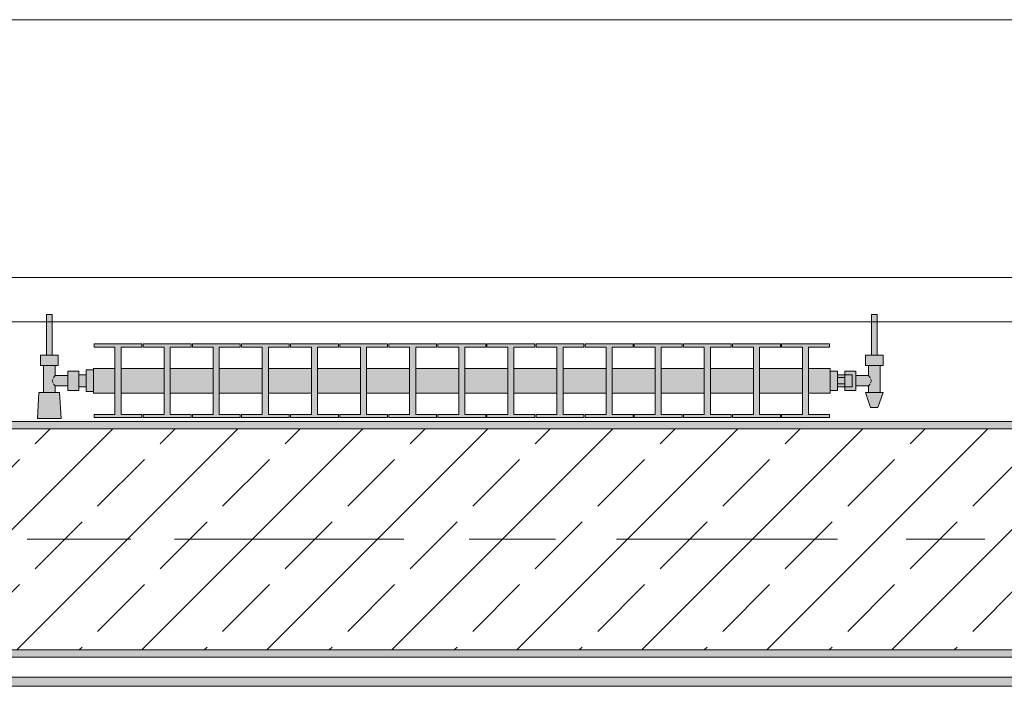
# Model space of a CAD drawing. Header units: metres. Extents: x -3.6 to 84.5, y -11 to 16.8.
# Tile 368 of 389: x 55.77 to 57.106, y 12.95 to 13.855. Entities that reach past the tile are written whole.
import ezdxf

# ---------------------------------------------------------------- set-up
doc = ezdxf.new("R2010")
doc.units = ezdxf.units.M
doc.header["$MEASUREMENT"] = 0
doc.linetypes.add('Achse', pattern=[0.2, 0.1, -0.05, 0, -0.05])
doc.linetypes.add('Strichlinie doppelt', pattern=[0.546806, 0.264583, -0.105833, 0.070556, -0.105833])
for name, color, linetype in [('451 - Universal.Achsen Raster', 7, 'Continuous'), ('604 - Struktur.Wand Aussen', 7, 'Continuous'), ('608 - Struktur.Träger', 7, 'Continuous'), ('801 - HKLSE.Heizung_ Klima_ Lüftung', 7, 'Continuous'), ('Neubau_653 - Abdeckung.TB Verkofferung', 7, 'Continuous')]:
    doc.layers.add(name, color=color, linetype=linetype)
pattern_1 = [(45, (0, 0), (-0.01767767, 0.01767767), [0, -0.025])]

msp = doc.modelspace()

# ---------------------------------------------------------------- hatches: boundary and pattern name
at = {"layer": '608 - Struktur.Träger', "linetype": 'Continuous', "lineweight": 0, "true_color": 0x000000}
h = msp.add_hatch(dxfattribs=at)
h.set_pattern_fill('Beton__Stahlbeton_0001', color=18, style=0, pattern_type=2)
h.set_pattern_definition([(45, (0, 0), (-0.08485281, 0.08485281), []), (45, (-0.04243, 0.04243), (-0.08485281, 0.08485281), [0.09, -0.03])])
h.paths.add_polyline_path([(50.78, 13), (51.09, 13), (54.37, 13), (54.69, 13), (57.97, 13), (58.29, 13), (61.57, 13), (61.88, 13), (61.88, 13.3), (61.57, 13.3), (58.29, 13.3), (57.97, 13.3), (54.69, 13.3), (54.37, 13.3), (51.09, 13.3), (50.78, 13.3)])
h = msp.add_hatch(dxfattribs=at)
h.set_pattern_fill('Gips_0001', color=18, style=0, pattern_type=2)
h.set_pattern_definition(pattern_1)
h.paths.add_polyline_path([(54.69, 13.3), (57.97, 13.3), (57.97, 13.31), (54.69, 13.31)])
h = msp.add_hatch(dxfattribs=at)
h.set_pattern_fill('Gips_0001', color=18, style=0, pattern_type=2)
h.set_pattern_definition(pattern_1)
h.paths.add_polyline_path([(54.69, 12.99), (57.97, 12.99), (57.97, 13), (54.69, 13)])
at = {"layer": '801 - HKLSE.Heizung_ Klima_ Lüftung', "linetype": 'Continuous', "lineweight": 0, "true_color": 0x3a3a3a}
for points in [[(55.87, 13.3503), (55.87, 13.3797), (55.86, 13.3797), (55.86, 13.373), (55.85, 13.373), (55.85, 13.378), (55.835, 13.378), (55.835, 13.372), (55.818, 13.372), (55.818, 13.386), (55.822, 13.386), (55.822, 13.4), (55.814, 13.4), (55.814, 13.455), (55.806, 13.455), (55.806, 13.4), (55.798, 13.4), (55.798, 13.386), (55.802, 13.386), (55.802, 13.349), (55.796, 13.349), (55.794, 13.314), (55.826, 13.314), (55.824, 13.349), (55.818, 13.349), (55.818, 13.358), (55.835, 13.358), (55.835, 13.352), (55.85, 13.352), (55.85, 13.357), (55.86, 13.357), (55.86, 13.3503)], [(56.87, 13.352), (56.88, 13.352), (56.88, 13.357), (56.89, 13.357), (56.89, 13.352), (56.905, 13.352), (56.905, 13.358), (56.922, 13.358), (56.922, 13.349), (56.918, 13.349), (56.925, 13.329), (56.935, 13.329), (56.942, 13.349), (56.938, 13.349), (56.938, 13.386), (56.942, 13.386), (56.942, 13.4), (56.934, 13.4), (56.934, 13.455), (56.926, 13.455), (56.926, 13.4), (56.918, 13.4), (56.918, 13.386), (56.922, 13.386), (56.922, 13.372), (56.905, 13.372), (56.905, 13.378), (56.89, 13.378), (56.89, 13.373), (56.88, 13.373), (56.88, 13.378), (56.87, 13.378)], [(55.87, 13.3817), (55.87, 13.3483), (55.8992, 13.3483), (55.8992, 13.3192), (55.8708, 13.3192), (55.8708, 13.315), (55.9358, 13.315), (55.9358, 13.3192), (55.9075, 13.3192), (55.9075, 13.3483), (55.9658, 13.3483), (55.9658, 13.3192), (55.9375, 13.3192), (55.9375, 13.315), (56.0025, 13.315), (56.0025, 13.3192), (55.9742, 13.3192), (55.9742, 13.3483), (56.0325, 13.3483), (56.0325, 13.3192), (56.0042, 13.3192), (56.0042, 13.315), (56.0692, 13.315), (56.0692, 13.3192), (56.0408, 13.3192), (56.0408, 13.3483), (56.0992, 13.3483), (56.0992, 13.3192), (56.0708, 13.3192), (56.0708, 13.315), (56.1358, 13.315), (56.1358, 13.3192), (56.1075, 13.3192), (56.1075, 13.3483), (56.1658, 13.3483), (56.1658, 13.3192), (56.1375, 13.3192), (56.1375, 13.315), (56.2025, 13.315), (56.2025, 13.3192), (56.1742, 13.3192), (56.1742, 13.3483), (56.2325, 13.3483), (56.2325, 13.3192), (56.2042, 13.3192), (56.2042, 13.315), (56.2692, 13.315), (56.2692, 13.3192), (56.2408, 13.3192), (56.2408, 13.3483), (56.2992, 13.3483), (56.2992, 13.3192), (56.2708, 13.3192), (56.2708, 13.315), (56.3358, 13.315), (56.3358, 13.3192), (56.3075, 13.3192), (56.3075, 13.3483), (56.3658, 13.3483), (56.3658, 13.3192), (56.3375, 13.3192), (56.3375, 13.315), (56.4025, 13.315), (56.4025, 13.3192), (56.3742, 13.3192), (56.3742, 13.3483), (56.4325, 13.3483), (56.4325, 13.3192), (56.4042, 13.3192), (56.4042, 13.315), (56.4692, 13.315), (56.4692, 13.3192), (56.4408, 13.3192), (56.4408, 13.3483), (56.4992, 13.3483), (56.4992, 13.3192), (56.4708, 13.3192), (56.4708, 13.315), (56.5358, 13.315), (56.5358, 13.3192), (56.5075, 13.3192), (56.5075, 13.3483), (56.5658, 13.3483), (56.5658, 13.3192), (56.5375, 13.3192), (56.5375, 13.315), (56.6025, 13.315), (56.6025, 13.3192), (56.5742, 13.3192), (56.5742, 13.3483), (56.6325, 13.3483), (56.6325, 13.3192), (56.6042, 13.3192), (56.6042, 13.315), (56.6692, 13.315), (56.6692, 13.3192), (56.6408, 13.3192), (56.6408, 13.3483), (56.6992, 13.3483), (56.6992, 13.3192), (56.6708, 13.3192), (56.6708, 13.315), (56.7358, 13.315), (56.7358, 13.3192), (56.7075, 13.3192), (56.7075, 13.3483), (56.7658, 13.3483), (56.7658, 13.3192), (56.7375, 13.3192), (56.7375, 13.315), (56.8025, 13.315), (56.8025, 13.3192), (56.7742, 13.3192), (56.7742, 13.3483), (56.8325, 13.3483), (56.8325, 13.3192), (56.8042, 13.3192), (56.8042, 13.315), (56.8692, 13.315), (56.8692, 13.3192), (56.8408, 13.3192), (56.8408, 13.3483), (56.87, 13.3483), (56.87, 13.3817), (56.8408, 13.3817), (56.8408, 13.4108), (56.8692, 13.4108), (56.8692, 13.415), (56.8042, 13.415), (56.8042, 13.4108), (56.8325, 13.4108), (56.8325, 13.3817), (56.7742, 13.3817), (56.7742, 13.4108), (56.8025, 13.4108), (56.8025, 13.415), (56.7375, 13.415), (56.7375, 13.4108), (56.7658, 13.4108), (56.7658, 13.3817), (56.7075, 13.3817), (56.7075, 13.4108), (56.7358, 13.4108), (56.7358, 13.415), (56.6708, 13.415), (56.6708, 13.4108), (56.6992, 13.4108), (56.6992, 13.3817), (56.6408, 13.3817), (56.6408, 13.4108), (56.6692, 13.4108), (56.6692, 13.415), (56.6042, 13.415), (56.6042, 13.4108), (56.6325, 13.4108), (56.6325, 13.3817), (56.5742, 13.3817), (56.5742, 13.4108), (56.6025, 13.4108), (56.6025, 13.415), (56.5375, 13.415), (56.5375, 13.4108), (56.5658, 13.4108), (56.5658, 13.3817), (56.5075, 13.3817), (56.5075, 13.4108), (56.5358, 13.4108), (56.5358, 13.415), (56.4708, 13.415), (56.4708, 13.4108), (56.4992, 13.4108), (56.4992, 13.3817), (56.4408, 13.3817), (56.4408, 13.4108), (56.4692, 13.4108), (56.4692, 13.415), (56.4042, 13.415), (56.4042, 13.4108), (56.4325, 13.4108), (56.4325, 13.3817), (56.3742, 13.3817), (56.3742, 13.4108), (56.4025, 13.4108), (56.4025, 13.415), (56.3375, 13.415), (56.3375, 13.4108), (56.3658, 13.4108), (56.3658, 13.3817), (56.3075, 13.3817), (56.3075, 13.4108), (56.3358, 13.4108), (56.3358, 13.415), (56.2708, 13.415), (56.2708, 13.4108), (56.2992, 13.4108), (56.2992, 13.3817), (56.2408, 13.3817), (56.2408, 13.4108), (56.2692, 13.4108), (56.2692, 13.415), (56.2042, 13.415), (56.2042, 13.4108), (56.2325, 13.4108), (56.2325, 13.3817), (56.1742, 13.3817), (56.1742, 13.4108), (56.2025, 13.4108), (56.2025, 13.415), (56.1375, 13.415), (56.1375, 13.4108), (56.1658, 13.4108), (56.1658, 13.3817), (56.1075, 13.3817), (56.1075, 13.4108), (56.1358, 13.4108), (56.1358, 13.415), (56.0708, 13.415), (56.0708, 13.4108), (56.0992, 13.4108), (56.0992, 13.3817), (56.0408, 13.3817), (56.0408, 13.4108), (56.0692, 13.4108), (56.0692, 13.415), (56.0042, 13.415), (56.0042, 13.4108), (56.0325, 13.4108), (56.0325, 13.3817), (55.9742, 13.3817), (55.9742, 13.4108), (56.0025, 13.4108), (56.0025, 13.415), (55.9375, 13.415), (55.9375, 13.4108), (55.9658, 13.4108), (55.9658, 13.3817), (55.9075, 13.3817), (55.9075, 13.4108), (55.9358, 13.4108), (55.9358, 13.415), (55.8708, 13.415), (55.8708, 13.4108), (55.8992, 13.4108), (55.8992, 13.3817)]]:
    msp.add_hatch(color=250, dxfattribs=at).paths.add_polyline_path(points)
at = {"layer": 'Neubau_653 - Abdeckung.TB Verkofferung', "linetype": 'Continuous', "lineweight": 0, "true_color": 0x000000}
h = msp.add_hatch(dxfattribs=at)
h.set_pattern_fill('Gips_0001', color=18, style=0, pattern_type=2)
h.set_pattern_definition(pattern_1)
h.paths.add_polyline_path([(54.71, 12.9505), (58.055, 12.9505), (58.055, 12.963), (54.71, 12.963)])

# ---------------------------------------------------------------- linework, layer by layer
at = {"layer": '451 - Universal.Achsen Raster', "color": 160, "linetype": 'Strichlinie doppelt', "lineweight": 9, "true_color": 0x3232ff}
msp.add_line((64.935, 13.15), (-3.175, 13.15), dxfattribs=at)
at = {"layer": '604 - Struktur.Wand Aussen', "color": 7, "linetype": 'Continuous', "lineweight": 13}
for p, q in [((57.55, 13.855), (55.15, 13.855)), ((55.15, 13.445), (57.55, 13.445))]:
    msp.add_line(p, q, dxfattribs=at)
at = {"layer": '608 - Struktur.Träger', "color": 7, "linetype": 'Continuous', "lineweight": 13}
for p, q in [((50.78, 13.31), (61.88, 13.31)), ((57.97, 13.3), (54.69, 13.3)), ((50.78, 12.99), (61.88, 12.99))]:
    msp.add_line(p, q, dxfattribs=at)
at = {"layer": '608 - Struktur.Träger', "color": 7, "linetype": 'Continuous', "lineweight": 5}
for p, q in [((57.97, 13.31), (54.69, 13.31)), ((57.97, 12.99), (54.69, 12.99))]:
    msp.add_line(p, q, dxfattribs=at)
at = {"layer": '608 - Struktur.Träger', "color": 7, "linetype": 'Achse', "lineweight": 9}
msp.add_line((50.78, 13.15), (61.88, 13.15), dxfattribs=at)
at = {"layer": '608 - Struktur.Träger', "color": 7, "linetype": 'Continuous', "lineweight": 13, "flags": 128}
msp.add_lwpolyline([(61.88, 13), (61.57, 13), (58.29, 13), (57.97, 13), (54.69, 13), (54.37, 13), (51.09, 13), (50.78, 13)], dxfattribs=at)
at = {"layer": '801 - HKLSE.Heizung_ Klima_ Lüftung', "color": 7, "linetype": 'Continuous', "lineweight": 5, "true_color": 0xebebeb}
for p, q in [((55.8072, 13.455), (55.806, 13.455)), ((55.806, 13.455), (55.806, 13.4)), ((55.81, 13.455), (55.8072, 13.455)), ((55.8128, 13.455), (55.81, 13.455)), ((55.814, 13.455), (55.8128, 13.455)), ((55.814, 13.455), (55.814, 13.4)), ((56.926, 13.455), (56.9272, 13.455)), ((56.926, 13.455), (56.926, 13.4)), ((56.9272, 13.455), (56.93, 13.455)), ((56.93, 13.455), (56.9328, 13.455)), ((56.9328, 13.455), (56.934, 13.455)), ((56.934, 13.455), (56.934, 13.4)), ((55.8708, 13.415), (55.8708, 13.4108)), ((55.9358, 13.415), (55.8708, 13.415)), ((55.8708, 13.415), (55.8708, 13.4108)), ((55.8708, 13.4108), (55.8992, 13.4108)), ((55.8992, 13.4108), (55.8992, 13.3192)), ((55.9075, 13.3192), (55.9075, 13.4108)), ((55.9075, 13.4108), (55.9358, 13.4108)), ((55.9358, 13.4108), (55.9358, 13.415)), ((55.9375, 13.415), (55.9375, 13.4108)), ((56.0025, 13.415), (55.9375, 13.415)), ((55.9375, 13.415), (55.9375, 13.4108)), ((55.9375, 13.4108), (55.9658, 13.4108)), ((55.9658, 13.4108), (55.9658, 13.3192)), ((55.9742, 13.3192), (55.9742, 13.4108)), ((55.9742, 13.4108), (56.0025, 13.4108)), ((56.0025, 13.4108), (56.0025, 13.415)), ((56.0025, 13.4108), (56.0025, 13.415)), ((56.0692, 13.415), (56.0042, 13.415)), ((56.0042, 13.415), (56.0042, 13.4108)), ((56.0042, 13.4108), (56.0325, 13.4108)), ((56.0325, 13.4108), (56.0325, 13.3192)), ((56.0408, 13.3192), (56.0408, 13.4108)), ((56.0408, 13.4108), (56.0692, 13.4108)), ((56.0692, 13.4108), (56.0692, 13.415)), ((56.0692, 13.4108), (56.0692, 13.415)), ((56.1358, 13.415), (56.0708, 13.415)), ((56.0708, 13.415), (56.0708, 13.4108)), ((56.0708, 13.4108), (56.0992, 13.4108)), ((56.0992, 13.4108), (56.0992, 13.3192)), ((56.1075, 13.3192), (56.1075, 13.4108)), ((56.1075, 13.4108), (56.1358, 13.4108)), ((56.1358, 13.4108), (56.1358, 13.415)), ((56.1375, 13.415), (56.1375, 13.4108)), ((56.2025, 13.415), (56.1375, 13.415)), ((56.1375, 13.415), (56.1375, 13.4108)), ((56.1375, 13.4108), (56.1658, 13.4108)), ((56.1658, 13.4108), (56.1658, 13.3192)), ((56.1742, 13.3192), (56.1742, 13.4108)), ((56.1742, 13.4108), (56.2025, 13.4108)), ((56.2025, 13.4108), (56.2025, 13.415)), ((56.2025, 13.4108), (56.2025, 13.415)), ((56.2692, 13.415), (56.2042, 13.415)), ((56.2042, 13.415), (56.2042, 13.4108)), ((56.2042, 13.4108), (56.2325, 13.4108)), ((56.2325, 13.4108), (56.2325, 13.3192)), ((56.2408, 13.3192), (56.2408, 13.4108)), ((56.2408, 13.4108), (56.2692, 13.4108)), ((56.2692, 13.4108), (56.2692, 13.415)), ((56.2708, 13.415), (56.2708, 13.4108)), ((56.3358, 13.415), (56.2708, 13.415)), ((56.2708, 13.415), (56.2708, 13.4108)), ((56.2708, 13.4108), (56.2992, 13.4108)), ((56.2992, 13.4108), (56.2992, 13.3192)), ((56.3075, 13.3192), (56.3075, 13.4108)), ((56.3075, 13.4108), (56.3358, 13.4108)), ((56.3358, 13.4108), (56.3358, 13.415)), ((56.4025, 13.415), (56.3375, 13.415)), ((56.3375, 13.415), (56.3375, 13.4108)), ((56.3375, 13.4108), (56.3658, 13.4108)), ((56.3658, 13.4108), (56.3658, 13.3192)), ((56.3742, 13.3192), (56.3742, 13.4108)), ((56.3742, 13.4108), (56.4025, 13.4108)), ((56.4025, 13.4108), (56.4025, 13.415)), ((56.4025, 13.4108), (56.4025, 13.415)), ((56.4692, 13.415), (56.4042, 13.415)), ((56.4042, 13.415), (56.4042, 13.4108)), ((56.4042, 13.4108), (56.4325, 13.4108)), ((56.4325, 13.4108), (56.4325, 13.3192)), ((56.4408, 13.3192), (56.4408, 13.4108)), ((56.4408, 13.4108), (56.4692, 13.4108)), ((56.4692, 13.4108), (56.4692, 13.415)), ((56.4692, 13.4108), (56.4692, 13.415)), ((56.4708, 13.415), (56.4708, 13.4108)), ((56.5358, 13.415), (56.4708, 13.415)), ((56.4708, 13.415), (56.4708, 13.4108)), ((56.4708, 13.4108), (56.4992, 13.4108)), ((56.4992, 13.4108), (56.4992, 13.3192)), ((56.5075, 13.3192), (56.5075, 13.4108)), ((56.5075, 13.4108), (56.5358, 13.4108)), ((56.5358, 13.4108), (56.5358, 13.415)), ((56.6025, 13.415), (56.5375, 13.415)), ((56.5375, 13.415), (56.5375, 13.4108)), ((56.5375, 13.4108), (56.5658, 13.4108)), ((56.5658, 13.4108), (56.5658, 13.3192)), ((56.5742, 13.3192), (56.5742, 13.4108)), ((56.5742, 13.4108), (56.6025, 13.4108)), ((56.6025, 13.4108), (56.6025, 13.415)), ((56.6692, 13.415), (56.6042, 13.415)), ((56.6042, 13.415), (56.6042, 13.4108)), ((56.6042, 13.4108), (56.6325, 13.4108)), ((56.6325, 13.4108), (56.6325, 13.3192)), ((56.6408, 13.3192), (56.6408, 13.4108)), ((56.6408, 13.4108), (56.6692, 13.4108)), ((56.6692, 13.4108), (56.6692, 13.415)), ((56.6692, 13.4108), (56.6692, 13.415)), ((56.6708, 13.415), (56.6708, 13.4108)), ((56.7358, 13.415), (56.6708, 13.415)), ((56.6708, 13.415), (56.6708, 13.4108)), ((56.6708, 13.4108), (56.6992, 13.4108)), ((56.6992, 13.4108), (56.6992, 13.3192)), ((56.7075, 13.3192), (56.7075, 13.4108)), ((56.7075, 13.4108), (56.7358, 13.4108)), ((56.7358, 13.4108), (56.7358, 13.415)), ((56.7375, 13.415), (56.7375, 13.4108)), ((56.8025, 13.415), (56.7375, 13.415)), ((56.7375, 13.415), (56.7375, 13.4108)), ((56.7375, 13.4108), (56.7658, 13.4108)), ((56.7658, 13.4108), (56.7658, 13.3192)), ((56.7742, 13.3192), (56.7742, 13.4108)), ((56.7742, 13.4108), (56.8025, 13.4108)), ((56.8025, 13.4108), (56.8025, 13.415)), ((56.8025, 13.4108), (56.8025, 13.415)), ((56.8042, 13.415), (56.8042, 13.4108)), ((56.8692, 13.415), (56.8042, 13.415)), ((56.8042, 13.415), (56.8042, 13.4108)), ((56.8042, 13.4108), (56.8325, 13.4108)), ((56.8325, 13.4108), (56.8325, 13.3192)), ((56.8408, 13.3192), (56.8408, 13.4108)), ((56.8408, 13.4108), (56.8692, 13.4108)), ((56.8692, 13.4108), (56.8692, 13.415)), ((55.804, 13.4), (55.798, 13.4)), ((55.798, 13.4), (55.798, 13.386)), ((55.816, 13.4), (55.804, 13.4)), ((55.8072, 13.4), (55.806, 13.4)), ((55.81, 13.4), (55.8072, 13.4)), ((55.8128, 13.4), (55.81, 13.4)), ((55.814, 13.4), (55.8128, 13.4)), ((55.822, 13.4), (55.816, 13.4)), ((55.822, 13.4), (55.822, 13.386)), ((56.918, 13.4), (56.924, 13.4)), ((56.918, 13.4), (56.918, 13.386)), ((56.924, 13.4), (56.936, 13.4)), ((56.926, 13.4), (56.9272, 13.4)), ((56.9272, 13.4), (56.93, 13.4)), ((56.93, 13.4), (56.9328, 13.4)), ((56.9328, 13.4), (56.934, 13.4)), ((56.936, 13.4), (56.942, 13.4)), ((56.942, 13.4), (56.942, 13.386)), ((55.804, 13.386), (55.798, 13.386)), ((55.802, 13.386), (55.802, 13.349)), ((55.816, 13.386), (55.804, 13.386)), ((55.822, 13.386), (55.816, 13.386)), ((55.818, 13.386), (55.818, 13.372)), ((55.87, 13.3817), (55.87, 13.3768)), ((55.87, 13.3817), (55.8992, 13.3817)), ((55.9075, 13.3817), (55.9658, 13.3817)), ((55.9742, 13.3817), (56.0325, 13.3817)), ((56.0408, 13.3817), (56.0992, 13.3817)), ((56.1075, 13.3817), (56.1658, 13.3817)), ((56.1742, 13.3817), (56.2325, 13.3817)), ((56.2408, 13.3817), (56.2992, 13.3817)), ((56.3075, 13.3817), (56.3658, 13.3817)), ((56.3742, 13.3817), (56.4325, 13.3817)), ((56.4408, 13.3817), (56.4992, 13.3817)), ((56.5075, 13.3817), (56.5658, 13.3817)), ((56.5742, 13.3817), (56.6325, 13.3817)), ((56.6408, 13.3817), (56.6992, 13.3817)), ((56.7075, 13.3817), (56.7658, 13.3817)), ((56.7742, 13.3817), (56.8325, 13.3817)), ((56.8408, 13.3817), (56.87, 13.3817)), ((56.87, 13.3817), (56.87, 13.3768)), ((56.918, 13.386), (56.924, 13.386)), ((56.922, 13.386), (56.922, 13.372)), ((56.924, 13.386), (56.936, 13.386)), ((56.936, 13.386), (56.942, 13.386)), ((56.938, 13.386), (56.938, 13.349)), ((55.8153, 13.3679), (55.8139, 13.365)), ((55.8163, 13.3699), (55.8158, 13.3689)), ((55.818, 13.372), (55.8163, 13.3699)), ((55.818, 13.372), (55.835, 13.372)), ((55.835, 13.378), (55.835, 13.3715)), ((55.835, 13.378), (55.85, 13.378)), ((55.835, 13.3715), (55.835, 13.3585)), ((55.85, 13.378), (55.85, 13.3715)), ((55.85, 13.373), (55.86, 13.373)), ((55.85, 13.3715), (55.85, 13.3585)), ((55.86, 13.3797), (55.86, 13.365)), ((55.86, 13.3797), (55.87, 13.3797)), ((55.86, 13.3797), (55.86, 13.365)), ((55.86, 13.3797), (55.87, 13.3797)), ((55.86, 13.373), (55.86, 13.3707)), ((55.86, 13.3707), (55.86, 13.365)), ((55.87, 13.3768), (55.87, 13.365)), ((56.87, 13.378), (56.88, 13.378)), ((56.87, 13.3768), (56.87, 13.365)), ((56.88, 13.378), (56.88, 13.365)), ((56.89, 13.373), (56.88, 13.373)), ((56.88, 13.3693), (56.89, 13.3693)), ((56.89, 13.373), (56.89, 13.378)), ((56.89, 13.378), (56.89, 13.3715)), ((56.905, 13.378), (56.89, 13.378)), ((56.89, 13.373), (56.89, 13.3707)), ((56.89, 13.373), (56.9, 13.373)), ((56.89, 13.373), (56.89, 13.3707)), ((56.89, 13.3715), (56.89, 13.3693)), ((56.89, 13.3707), (56.89, 13.365)), ((56.89, 13.3707), (56.89, 13.3693)), ((56.89, 13.3693), (56.89, 13.365)), ((56.9, 13.373), (56.9, 13.3707)), ((56.9, 13.3707), (56.9, 13.365)), ((56.905, 13.378), (56.905, 13.3715)), ((56.922, 13.372), (56.905, 13.372)), ((56.905, 13.3715), (56.905, 13.3585)), ((56.922, 13.372), (56.9237, 13.3699)), ((56.9237, 13.3699), (56.9242, 13.3689)), ((56.9247, 13.3679), (56.9261, 13.365)), ((55.8139, 13.365), (55.8153, 13.3621)), ((55.8158, 13.3611), (55.8163, 13.3601)), ((55.8163, 13.3601), (55.818, 13.358)), ((55.818, 13.358), (55.818, 13.349)), ((55.818, 13.358), (55.835, 13.358)), ((55.835, 13.3585), (55.835, 13.352)), ((55.85, 13.3585), (55.85, 13.352)), ((55.85, 13.357), (55.86, 13.357)), ((55.86, 13.365), (55.86, 13.3503)), ((55.86, 13.365), (55.86, 13.3503)), ((55.86, 13.365), (55.86, 13.3593)), ((55.86, 13.3593), (55.86, 13.357)), ((55.87, 13.365), (55.87, 13.3532)), ((55.87, 13.3532), (55.87, 13.3483)), ((56.87, 13.365), (56.87, 13.3532)), ((56.87, 13.3532), (56.87, 13.3483)), ((56.88, 13.365), (56.88, 13.352)), ((56.88, 13.3607), (56.89, 13.3607)), ((56.89, 13.357), (56.88, 13.357)), ((56.89, 13.365), (56.89, 13.3607)), ((56.89, 13.365), (56.89, 13.3593)), ((56.89, 13.3607), (56.89, 13.3585)), ((56.89, 13.3607), (56.89, 13.3593)), ((56.89, 13.3593), (56.89, 13.357)), ((56.89, 13.3593), (56.89, 13.357)), ((56.89, 13.3585), (56.89, 13.352)), ((56.89, 13.357), (56.9, 13.357)), ((56.89, 13.352), (56.89, 13.357)), ((56.9, 13.365), (56.9, 13.3593)), ((56.9, 13.3593), (56.9, 13.357)), ((56.905, 13.3585), (56.905, 13.352)), ((56.922, 13.358), (56.905, 13.358)), ((56.9237, 13.3601), (56.922, 13.358)), ((56.922, 13.358), (56.922, 13.349)), ((56.9242, 13.3611), (56.9237, 13.3601)), ((56.9261, 13.365), (56.9247, 13.3621)), ((55.796, 13.349), (55.794, 13.314)), ((55.8001, 13.349), (55.796, 13.349)), ((55.81, 13.349), (55.8001, 13.349)), ((55.8199, 13.349), (55.81, 13.349)), ((55.824, 13.349), (55.8199, 13.349)), ((55.824, 13.349), (55.826, 13.314)), ((55.835, 13.352), (55.85, 13.352)), ((55.86, 13.3503), (55.87, 13.3503)), ((55.86, 13.3503), (55.87, 13.3503)), ((55.86, 13.3503), (55.87, 13.3503)), ((55.86, 13.3503), (55.87, 13.3503)), ((55.87, 13.3483), (55.8992, 13.3483)), ((55.9075, 13.3483), (55.9658, 13.3483)), ((55.9742, 13.3483), (56.0325, 13.3483)), ((56.0408, 13.3483), (56.0992, 13.3483)), ((56.1075, 13.3483), (56.1658, 13.3483)), ((56.1742, 13.3483), (56.2325, 13.3483)), ((56.2408, 13.3483), (56.2992, 13.3483)), ((56.3075, 13.3483), (56.3658, 13.3483)), ((56.3742, 13.3483), (56.4325, 13.3483)), ((56.4408, 13.3483), (56.4992, 13.3483)), ((56.5075, 13.3483), (56.5658, 13.3483)), ((56.5742, 13.3483), (56.6325, 13.3483)), ((56.6408, 13.3483), (56.6992, 13.3483)), ((56.7075, 13.3483), (56.7658, 13.3483)), ((56.7742, 13.3483), (56.8325, 13.3483)), ((56.8408, 13.3483), (56.87, 13.3483)), ((56.87, 13.352), (56.88, 13.352)), ((56.87, 13.352), (56.88, 13.352)), ((56.87, 13.352), (56.88, 13.352)), ((56.87, 13.352), (56.88, 13.352)), ((56.905, 13.352), (56.89, 13.352)), ((56.918, 13.349), (56.9215, 13.349)), ((56.918, 13.349), (56.925, 13.329)), ((56.9215, 13.349), (56.93, 13.349)), ((56.93, 13.349), (56.9385, 13.349)), ((56.942, 13.349), (56.935, 13.329)), ((56.9385, 13.349), (56.942, 13.349)), ((56.925, 13.329), (56.9265, 13.329)), ((56.9265, 13.329), (56.93, 13.329)), ((56.93, 13.329), (56.9335, 13.329)), ((56.9335, 13.329), (56.935, 13.329)), ((55.7987, 13.314), (55.794, 13.314)), ((55.794, 13.314), (55.7987, 13.314)), ((55.81, 13.314), (55.7987, 13.314)), ((55.7987, 13.314), (55.81, 13.314)), ((55.8213, 13.314), (55.81, 13.314)), ((55.81, 13.314), (55.8213, 13.314)), ((55.8213, 13.314), (55.826, 13.314)), ((55.826, 13.314), (55.8213, 13.314)), ((55.8708, 13.3192), (55.8708, 13.315)), ((55.8992, 13.3192), (55.8708, 13.3192)), ((55.8708, 13.3192), (55.8708, 13.315)), ((55.8708, 13.315), (55.9358, 13.315)), ((55.8708, 13.315), (55.9358, 13.315)), ((55.9358, 13.3192), (55.9075, 13.3192)), ((55.9358, 13.315), (55.9358, 13.3192)), ((55.9375, 13.3192), (55.9375, 13.315)), ((55.9658, 13.3192), (55.9375, 13.3192)), ((55.9375, 13.3192), (55.9375, 13.315)), ((55.9375, 13.315), (56.0025, 13.315)), ((55.9375, 13.315), (56.0025, 13.315)), ((56.0025, 13.3192), (55.9742, 13.3192)), ((56.0025, 13.315), (56.0025, 13.3192)), ((56.0025, 13.315), (56.0025, 13.3192)), ((56.0325, 13.3192), (56.0042, 13.3192)), ((56.0042, 13.3192), (56.0042, 13.315)), ((56.0042, 13.315), (56.0692, 13.315)), ((56.0042, 13.315), (56.0692, 13.315)), ((56.0692, 13.3192), (56.0408, 13.3192)), ((56.0692, 13.315), (56.0692, 13.3192)), ((56.0692, 13.315), (56.0692, 13.3192)), ((56.0992, 13.3192), (56.0708, 13.3192)), ((56.0708, 13.3192), (56.0708, 13.315)), ((56.0708, 13.315), (56.1358, 13.315)), ((56.0708, 13.315), (56.1358, 13.315)), ((56.1358, 13.3192), (56.1075, 13.3192)), ((56.1358, 13.315), (56.1358, 13.3192)), ((56.1375, 13.3192), (56.1375, 13.315)), ((56.1658, 13.3192), (56.1375, 13.3192)), ((56.1375, 13.3192), (56.1375, 13.315)), ((56.1375, 13.315), (56.2025, 13.315)), ((56.1375, 13.315), (56.2025, 13.315)), ((56.2025, 13.3192), (56.1742, 13.3192)), ((56.2025, 13.315), (56.2025, 13.3192)), ((56.2025, 13.315), (56.2025, 13.3192)), ((56.2325, 13.3192), (56.2042, 13.3192)), ((56.2042, 13.3192), (56.2042, 13.315)), ((56.2042, 13.315), (56.2692, 13.315)), ((56.2042, 13.315), (56.2692, 13.315)), ((56.2692, 13.3192), (56.2408, 13.3192)), ((56.2692, 13.315), (56.2692, 13.3192)), ((56.2708, 13.3192), (56.2708, 13.315)), ((56.2992, 13.3192), (56.2708, 13.3192)), ((56.2708, 13.3192), (56.2708, 13.315)), ((56.2708, 13.315), (56.3358, 13.315)), ((56.2708, 13.315), (56.3358, 13.315)), ((56.3358, 13.3192), (56.3075, 13.3192)), ((56.3358, 13.315), (56.3358, 13.3192)), ((56.3658, 13.3192), (56.3375, 13.3192)), ((56.3375, 13.3192), (56.3375, 13.315)), ((56.3375, 13.315), (56.4025, 13.315)), ((56.3375, 13.315), (56.4025, 13.315)), ((56.4025, 13.3192), (56.3742, 13.3192)), ((56.4025, 13.315), (56.4025, 13.3192)), ((56.4025, 13.315), (56.4025, 13.3192)), ((56.4325, 13.3192), (56.4042, 13.3192)), ((56.4042, 13.3192), (56.4042, 13.315)), ((56.4042, 13.315), (56.4692, 13.315)), ((56.4042, 13.315), (56.4692, 13.315)), ((56.4692, 13.3192), (56.4408, 13.3192)), ((56.4692, 13.315), (56.4692, 13.3192)), ((56.4692, 13.315), (56.4692, 13.3192)), ((56.4708, 13.3192), (56.4708, 13.315)), ((56.4992, 13.3192), (56.4708, 13.3192)), ((56.4708, 13.3192), (56.4708, 13.315)), ((56.4708, 13.315), (56.5358, 13.315)), ((56.4708, 13.315), (56.5358, 13.315)), ((56.5358, 13.3192), (56.5075, 13.3192)), ((56.5358, 13.315), (56.5358, 13.3192)), ((56.5658, 13.3192), (56.5375, 13.3192)), ((56.5375, 13.3192), (56.5375, 13.315)), ((56.5375, 13.315), (56.6025, 13.315)), ((56.5375, 13.315), (56.6025, 13.315)), ((56.6025, 13.3192), (56.5742, 13.3192)), ((56.6025, 13.315), (56.6025, 13.3192)), ((56.6325, 13.3192), (56.6042, 13.3192)), ((56.6042, 13.3192), (56.6042, 13.315)), ((56.6042, 13.315), (56.6692, 13.315)), ((56.6042, 13.315), (56.6692, 13.315)), ((56.6692, 13.3192), (56.6408, 13.3192)), ((56.6692, 13.315), (56.6692, 13.3192)), ((56.6692, 13.315), (56.6692, 13.3192)), ((56.6708, 13.3192), (56.6708, 13.315)), ((56.6992, 13.3192), (56.6708, 13.3192)), ((56.6708, 13.3192), (56.6708, 13.315)), ((56.6708, 13.315), (56.7358, 13.315)), ((56.6708, 13.315), (56.7358, 13.315)), ((56.7358, 13.3192), (56.7075, 13.3192)), ((56.7358, 13.315), (56.7358, 13.3192)), ((56.7375, 13.3192), (56.7375, 13.315)), ((56.7658, 13.3192), (56.7375, 13.3192)), ((56.7375, 13.3192), (56.7375, 13.315)), ((56.7375, 13.315), (56.8025, 13.315)), ((56.7375, 13.315), (56.8025, 13.315)), ((56.8025, 13.3192), (56.7742, 13.3192)), ((56.8025, 13.315), (56.8025, 13.3192)), ((56.8025, 13.315), (56.8025, 13.3192)), ((56.8042, 13.3192), (56.8042, 13.315)), ((56.8325, 13.3192), (56.8042, 13.3192)), ((56.8042, 13.3192), (56.8042, 13.315)), ((56.8042, 13.315), (56.8692, 13.315)), ((56.8042, 13.315), (56.8692, 13.315)), ((56.8692, 13.3192), (56.8408, 13.3192)), ((56.8692, 13.315), (56.8692, 13.3192))]:
    msp.add_line(p, q, dxfattribs=at)
at = {"layer": 'Neubau_653 - Abdeckung.TB Verkofferung', "color": 1, "linetype": 'Continuous', "lineweight": 9}
for p, q in [((51.12, 13.505), (62.025, 13.505)), ((51.12, 12.9505), (62.025, 12.9505))]:
    msp.add_line(p, q, dxfattribs=at)
at = {"layer": 'Neubau_653 - Abdeckung.TB Verkofferung', "color": 1, "linetype": 'Continuous', "lineweight": 5}
for p, q in [((58.055, 12.99), (54.71, 12.99)), ((58.055, 12.963), (54.71, 12.963)), ((58.055, 12.9505), (54.71, 12.9505))]:
    msp.add_line(p, q, dxfattribs=at)

doc.saveas('drawing.dxf')
